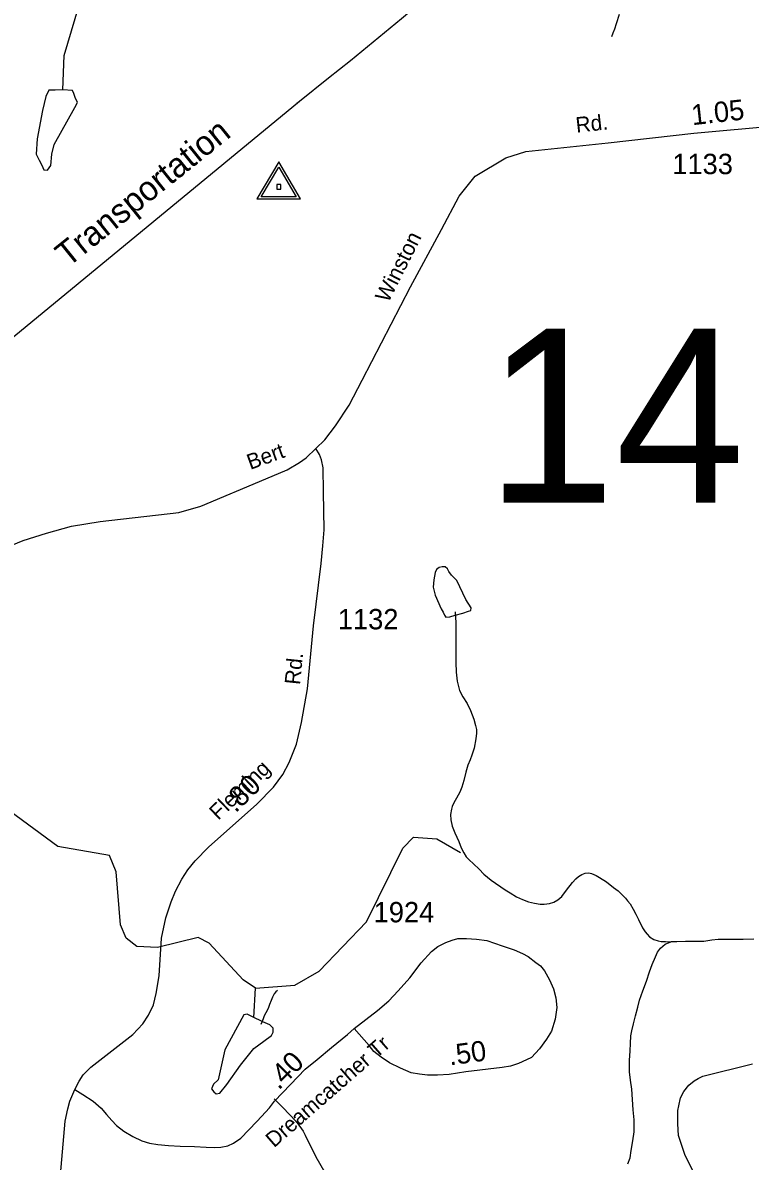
# Model space of a CAD drawing. Extents: x 2126262 to 2293712, y 749403 to 919119.
# Drawn here: x 2154245 to 2158706, y 837718 to 844700 of the extents above; entities that cross this region are included whole.
import ezdxf

# ---------------------------------------------------------------- set-up
doc = ezdxf.new("R2010")
doc.units = 0
for name, color, linetype in [('Exist Hydrographic Creek Single Shore', 7, 'Continuous'), ('Exist Hydrographic Misc Water Feature', 7, 'Continuous'), ('Exist Hydrographic Pond Under 1500 Sq Ft', 7, 'Continuous'), ('Exist Railroad Mainline', 7, 'Continuous'), ('Exist Railroad Mainline Label', 7, 'Continuous'), ('Exist Road Non-System Type 51', 7, 'Continuous'), ('Exist Road Secondary Mileage Hundredths English Label', 7, 'Continuous'), ('Exist Road Secondary Structure Standard Bridge Number Label', 7, 'Continuous'), ('Exist Road Secondary Type 51 Attributed', 7, 'Continuous'), ('Exist Road Secondary Type 51 Label', 7, 'Continuous'), ('Exist Road Secondary Type 51 Number Label', 7, 'Continuous'), ('Exist Survey Geodetic Marker CELL', 7, 'Continuous')]:
    doc.layers.add(name, color=color, linetype=linetype)

msp = doc.modelspace()

# ---------------------------------------------------------------- linework, layer by layer
at = {"layer": 'Exist Hydrographic Creek Single Shore'}
for points in [[(2156896.1, 841087.4), (2156900.6, 841019.4), (2156901, 840927.5), (2156899.6, 840845.4), (2156899.8, 840777.5), (2156902.3, 840717.5), (2156908.6, 840661.5), (2156922.8, 840605.6), (2156943.1, 840565.8), (2156969.3, 840525.9), (2156989.6, 840482.1), (2157011.8, 840428.2), (2157022, 840390.3), (2157028, 840366.3), (2157026.3, 840344.2), (2157022.6, 840308.3), (2157012.8, 840250.3), (2156999, 840208.1), (2156987.4, 840180.2), (2156973.2, 840146), (2156961.5, 840104), (2156950, 840053.9), (2156938.1, 840011.9), (2156924.4, 839981.8), (2156904.5, 839943.7), (2156888.7, 839915.6), (2156878.9, 839893.6), (2156873.1, 839877.5), (2156867, 839843.5), (2156869.3, 839811.5), (2156877.7, 839773.6), (2156893.9, 839731.7), (2156918.1, 839677.8), (2156932.4, 839639.9), (2156948.6, 839610), (2156962.9, 839583.8), (2156970.5, 839578.1)], [(2155672.4, 838780.1), (2155597.4, 838830.9), (2155387.4, 839055), (2155320.4, 839089.2), (2155071.4, 839028.7), (2154945.5, 839034.6), (2154879.5, 839085.2), (2154845.5, 839167.9), (2154818.4, 839493.2), (2154776.4, 839592.6), (2154459.4, 839648.3), (2154166.5, 839864.3), (2153975.4, 839828.8), (2153460.8, 839557.1)], [(2155672.4, 838780.1), (2155913.4, 838798.1), (2156063.5, 838883.6), (2156353.4, 839186), (2156575.5, 839637.4), (2156641.5, 839704.9), (2156783.4, 839695.5), (2156928.9, 839611.5)], [(2156970.5, 839578.1), (2156982.6, 839566.3), (2157008.9, 839542.4), (2157043.1, 839508.6), (2157073.1, 839478.8), (2157117.4, 839441), (2157203.5, 839381.5), (2157213.7, 839375.6), (2157233.8, 839363.7), (2157271.8, 839339.9), (2157310.1, 839322.1), (2157346, 839308.3), (2157382.1, 839300.6), (2157418, 839294.7), (2157442, 839294.9), (2157474.2, 839299.1), (2157502, 839307.2), (2157525.8, 839321.4), (2157549.8, 839341.5), (2157579.6, 839379.6), (2157615.2, 839427.8), (2157637, 839450), (2157653, 839464.1), (2157673.1, 839476.2), (2157693.2, 839484.3), (2157715.1, 839486.4), (2157733.1, 839482.5), (2157761, 839470.6), (2157781.1, 839458.8), (2157823.4, 839431), (2157867.2, 839397.3), (2157895.5, 839375.5), (2157939.8, 839331.7), (2157953.8, 839315.8), (2157970, 839295.9), (2157988, 839264), (2158004.2, 839234.1), (2158020.6, 839200.2), (2158044.8, 839150.3), (2158060.8, 839124.4), (2158073.1, 839110.5), (2158087.1, 839094.6), (2158115.1, 839076.8), (2158141.4, 839068.9), (2158159.2, 839065), (2158185.3, 839065.1), (2158218.1, 839063.3), (2158223.2, 839065.4)], [(2158223.2, 839065.4), (2158255, 839065.5), (2158309.1, 839067.8), (2158361, 839068.2), (2158421.1, 839068.5), (2158471.1, 839074.8), (2158509.1, 839079), (2158549, 839079.2), (2158601.1, 839079.5), (2158663, 839079.8), (2158727, 839082.2)], [(2157955, 837702.2), (2157968.7, 837738.2), (2157976.5, 837784.3), (2157986, 837842.3), (2157993.8, 837898.4), (2157993.3, 837972.3), (2157987, 838032.3), (2157984.7, 838096.3), (2157980.2, 838160.2), (2157972, 838214.1), (2157965.9, 838266.1), (2157965.5, 838298.1), (2157965.3, 838336.1), (2157969.2, 838394.1), (2157970.8, 838440.1), (2157974.5, 838486.1), (2157980.2, 838518.2), (2157990.1, 838560.2), (2158001.8, 838610.2), (2158015.5, 838662.3), (2158027.4, 838706.3), (2158047.1, 838762.5), (2158068.6, 838822.6), (2158088.3, 838878.6), (2158104.1, 838924.7), (2158123.8, 838970.8), (2158137.5, 839000.9), (2158155.5, 839025), (2158183.2, 839049.1), (2158218.1, 839063.3), (2158223.2, 839065.4)]]:
    msp.add_lwpolyline(points, dxfattribs=at)
at = {"layer": 'Exist Hydrographic Misc Water Feature'}
msp.add_line((2155662.2, 838600.1), (2155672.4, 838780.1), dxfattribs=at)
for points in [[(2154491.3, 844289.8), (2154498.5, 844499.7), (2154662.4, 845050.7)], [(2157856, 844615.9), (2157865.8, 844638), (2157875.9, 844664), (2157885.5, 844696.1), (2157903.3, 844752.2)], [(2155807.5, 838765.8), (2155797.6, 838755.8), (2155787.6, 838743.7), (2155775.7, 838723.6), (2155767.7, 838703.6), (2155758.1, 838679.6), (2155750.1, 838655.5), (2155736.3, 838627.4), (2155726.3, 838609.3), (2155718.5, 838591.3), (2155710.5, 838571.3), (2155704.8, 838557.3)]]:
    msp.add_lwpolyline(points, dxfattribs=at)
at = {"layer": 'Exist Hydrographic Pond Under 1500 Sq Ft'}
for points in [[(2154491.3, 844289.8), (2154444.2, 844287.6), (2154422.5, 844287.6), (2154405.1, 844286.1), (2154386.3, 844248.4), (2154367.2, 844163), (2154332.7, 843989.2), (2154326.9, 843895), (2154345.8, 843857.3), (2154363.1, 843826.9), (2154374.7, 843797.9), (2154396.4, 843796.5), (2154418.2, 843824), (2154423.4, 843895), (2154437, 843954.4), (2154564.5, 844180.3), (2154581.7, 844210.8), (2154565.8, 844241.2), (2154558.6, 844267.3), (2154549.9, 844284.7), (2154491.3, 844289.8)], [(2156897.4, 841067.5), (2156944.3, 841079.2), (2156977.6, 841091.4), (2156993.1, 841095.8), (2156994.2, 841112.5), (2156961, 841162.9), (2156906.6, 841278.9), (2156873.3, 841311.9), (2156857.9, 841334.3), (2156849, 841351), (2156834.6, 841363.2), (2156816.8, 841364.3), (2156799.1, 841358.7), (2156782.5, 841346.5), (2156774.7, 841328.8), (2156765.8, 841283.7), (2156762.5, 841237.8), (2156774.7, 841190.1), (2156810.5, 841106.6), (2156822.4, 841084.7), (2156830.1, 841067), (2156839, 841054.8), (2156863.4, 841055.9), (2156897.4, 841067.5)], [(2155717.5, 838573.2), (2155654.8, 838603.7), (2155620.5, 838619.3), (2155601.7, 838614.7), (2155483.7, 838401.3), (2155443.9, 838217.5), (2155414.2, 838191), (2155401.7, 838161.3), (2155415.8, 838142.5), (2155431.4, 838131.5), (2155453.3, 838136.2), (2155495.7, 838189.4), (2155579.8, 838306.7), (2155661.1, 838408.3), (2155723.5, 838453.3), (2155770.5, 838488), (2155781.4, 838509.9), (2155781.4, 838534.9), (2155759.5, 838553.7), (2155717.5, 838573.2)]]:
    msp.add_lwpolyline(points, dxfattribs=at)
at = {"layer": 'Exist Railroad Mainline'}
for points in [[(2157141.6, 845301.7), (2157139.6, 845299), (2157014.1, 845147), (2156876.4, 844998.9), (2156709, 844844.3), (2156567, 844724.1), (2156255.3, 844467.2), (2156118.9, 844361), (2155941.4, 844218.3), (2155926.5, 844206)], [(2156567, 844724.1), (2156255.3, 844467.2), (2156118.9, 844361), (2155941.4, 844218.3), (2152795.8, 841626.6)]]:
    msp.add_lwpolyline(points, dxfattribs=at)
at = {"layer": 'Exist Road Non-System Type 51'}
for points in [[(2158747.9, 837097.9), (2158678.2, 837174.8), (2158519.6, 837350.1), (2158501, 837381.3), (2158469.7, 837444.1), (2158427, 837523.2), (2158368.2, 837631), (2158304.7, 837759.1), (2158281.1, 837826), (2158266.7, 837875), (2158261.5, 837947.6), (2158262.3, 838028.4), (2158267, 838058.4), (2158277.6, 838107.4), (2158297.8, 838145.5), (2158328.4, 838184.1), (2158361.8, 838211.2), (2158385.5, 838226.2), (2158414.6, 838239.5), (2158720, 838315)], [(2155786.2, 838099.7), (2155848.7, 838038.7), (2155872.9, 838013.6), (2155891.8, 837994.2), (2155927.4, 837954.1), (2155964.8, 837901.8), (2155977.7, 837877.5), (2156042.5, 837745.7), (2156156.3, 837546.5)]]:
    msp.add_lwpolyline(points, dxfattribs=at)
at = {"layer": 'Exist Road Secondary Type 51 Attributed'}
for points in [[(2156042.3, 842088.7), (2156096.6, 842142.9), (2156163.3, 842227.5), (2156245.7, 842354.4), (2156326.3, 842508.5), (2156623, 843081.1), (2156811.7, 843432.6), (2156920.5, 843636.4), (2157018.1, 843759.3), (2157207.8, 843871), (2157330.6, 843910.1), (2157834.1, 843964.5), (2158360.2, 844022.6), (2158878.8, 844069.2), (2159039.1, 844086.1), (2159177.1, 844089.4), (2159492.1, 844080.5), (2160095.1, 844058), (2160559, 844037.4)], [(2152330.8, 840771.2), (2152381.9, 840784.4), (2152858, 840983), (2153714.5, 841320.9), (2153982.4, 841417.2), (2154248.3, 841524.4), (2154390.6, 841570.5), (2154544.1, 841612.4), (2154719.2, 841641.4), (2155201.9, 841697.2), (2155337.2, 841736.3), (2155734.9, 841903.6), (2155866.2, 841959.3), (2155943, 842002.7), (2155981.9, 842031.6), (2156042.3, 842088.7)], [(2154564.1, 838157), (2154591.9, 838209.3), (2154615.8, 838247.1), (2154662, 838295), (2154717.6, 838338.7), (2154920.2, 838495.9), (2154981.4, 838560.4), (2155015.9, 838612.7), (2155046, 838677.3), (2155063.8, 838747.4), (2155082.1, 838854.2), (2155095.8, 839085.6), (2155123.3, 839211.5), (2155154.5, 839309.4), (2155182.3, 839374), (2155221.3, 839447.4), (2155258, 839505.3), (2155301.4, 839559.8), (2155383.2, 839644.1), (2155681.4, 839908.2), (2155782.7, 840011.7), (2155840.6, 840089.6), (2155878.4, 840163), (2155924.1, 840275.4), (2155954.7, 840407.9), (2155991.4, 840616), (2156028.1, 841001), (2156075.4, 841382.8), (2156084.3, 841493), (2156093.9, 841591.1), (2156089.9, 841823.5), (2156086.5, 841970.4), (2156077.6, 842020.5), (2156065.4, 842051.6), (2156042.3, 842088.7)], [(2156277.4, 838532.6), (2156421, 838642.8), (2156488.9, 838700.6), (2156547.3, 838761.9), (2156618.5, 838843.1), (2156688.6, 838935.5), (2156752.1, 839003.4), (2156790.5, 839034.5), (2156839.4, 839060.1), (2156877.3, 839074.6), (2156912.9, 839083.5), (2156965.2, 839084.6), (2157026.4, 839080.1), (2157089.8, 839071.2), (2157185.6, 839037.9), (2157259, 839013.4), (2157310.2, 838991.1), (2157344.7, 838973.3), (2157392, 838937.7), (2157418.7, 838915.4), (2157443.2, 838885.4), (2157474.4, 838829.7), (2157498.8, 838775.2), (2157514.4, 838719.6), (2157520, 838661.7), (2157510, 838588.2), (2157487.2, 838514.8), (2157457.1, 838465.8), (2157413.7, 838407.9), (2157364.7, 838353.4)], [(2154564.1, 838157), (2154614.2, 838128), (2154677.6, 838086.9), (2154726.6, 838042.9), (2154758.3, 838005.1), (2154790.6, 837968.3), (2154819.5, 837936.1), (2154865.1, 837902.7), (2154921, 837870.4), (2154974.5, 837843.1), (2155022.3, 837829.2), (2155072.4, 837821.4), (2155138.9, 837814.2), (2155210.7, 837810.9), (2155297.2, 837808.1), (2155369, 837803.1), (2155419.1, 837801.4), (2155459.7, 837803.6), (2155502.5, 837812.5), (2155537, 837829.2), (2155582.9, 837859.8), (2155680.3, 837961.1), (2155709.8, 837991.7), (2155757.4, 838046.2), (2155788, 838086.3), (2155887.3, 838188.7), (2155976.4, 838283.3), (2156049.8, 838342.3), (2156137.7, 838414.6), (2156237.3, 838495.9), (2156277.4, 838532.6)], [(2157364.7, 838353.4), (2157334.1, 838340.1), (2157284, 838317.8), (2157235.7, 838301), (2157184.7, 838292.5), (2156962.4, 838265.5), (2156860, 838249.9), (2156787.7, 838245.5), (2156727.6, 838245.5), (2156678.6, 838251), (2156626.3, 838261), (2156561.8, 838287.7), (2156493.9, 838322.3), (2156442.1, 838356.8), (2156398.7, 838391.3), (2156368.7, 838428), (2156277.4, 838532.6)], [(2154477.2, 837634), (2154505.1, 837963.6), (2154521.5, 838038.2), (2154534.6, 838086.9), (2154564.1, 838157)]]:
    msp.add_lwpolyline(points, dxfattribs=at)
at = {"layer": 'Exist Survey Geodetic Marker CELL'}
for points in [[(2155948.3, 843621), (2155814.3, 843847), (2155680.8, 843621)], [(2155922.3, 843633.1), (2155706.8, 843633.1), (2155814.3, 843815.3)], [(2155826.6, 843679.7), (2155826.6, 843708), (2155802.4, 843708), (2155802.4, 843679.7)]]:
    msp.add_lwpolyline(points, close=True, dxfattribs=at)

# ---------------------------------------------------------------- texts
at = {"layer": 'Exist Railroad Mainline Label'}
msp.add_text('Transportation', height=150, rotation=38.79616, dxfattribs=at).set_placement((2154522.6, 843196.8))
at = {"layer": 'Exist Road Secondary Mileage Hundredths English Label'}
for s, rotation, p in [('1.05', 6.30297, (2158351.2, 844071.9)), ('.80', 44.33431, (2155549.3, 839850.1)), ('.50', 7.81916, (2156863.5, 838305)), ('.40', 45.12025, (2155814.6, 838150.5))]:
    msp.add_text(s, height=125, rotation=rotation, dxfattribs=at).set_placement(p)
at = {"layer": 'Exist Road Secondary Structure Standard Bridge Number Label'}
msp.add_text('14', height=1066.27, dxfattribs=at).set_placement((2157085.5, 841757.8))
at = {"layer": 'Exist Road Secondary Type 51 Label'}
for s, rotation, p in [('Rd.', 6.30297, (2157640.6, 844025.3)), ('Winston', 63.19145, (2156486.2, 842978.3)), ('Bert', 19.98524, (2155640.2, 841957.5)), ('Rd.', 84.19522, (2155944.7, 840637)), ('Fleming', 43.73186, (2155444, 839804.9)), ('Dreamcatcher Tr', 41.13301, (2155785.8, 837797.2))]:
    msp.add_text(s, height=95, rotation=rotation, dxfattribs=at).set_placement(p)
at = {"layer": 'Exist Road Secondary Type 51 Number Label'}
for s, p in [('1133', (2158227.6, 843771.7)), ('1132', (2156176.8, 840980)), ('1924', (2156396.5, 839182.9))]:
    msp.add_text(s, height=125, dxfattribs=at).set_placement(p)

doc.saveas('drawing.dxf')
